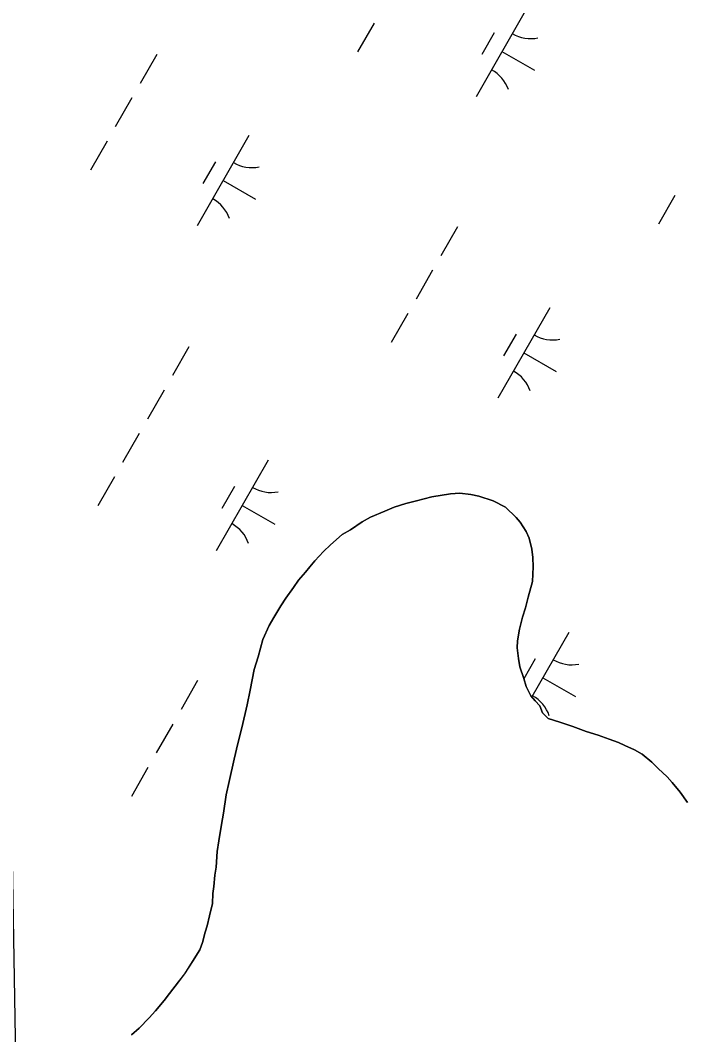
# Model space of a CAD drawing. Extents: x 3930721 to 3950824, y 220441 to 242861.
# Drawn here: x 3940859.6 to 3941177.1, y 224651.9 to 225138.6 of the extents above; entities that cross this region are included whole.
import ezdxf

# ---------------------------------------------------------------- set-up
doc = ezdxf.new("R2010")
doc.units = 0
for name, color, linetype in [('V-GRID-MAJR', 7, 'Continuous'), ('V-TOPO-SHOR', 7, 'Continuous'), ('V-WETL-SWMP', 7, 'Continuous')]:
    doc.layers.add(name, color=color, linetype=linetype)

msp = doc.modelspace()

# ---------------------------------------------------------------- linework, layer by layer
at = {"layer": 'V-GRID-MAJR'}
msp.add_spline([(3940914.45, 221486.32), (3940866.25, 224158.18), (3940756.95, 230218.14), (3940647.64, 236278.08), (3940604.74, 238656.84)], degree=3, dxfattribs=at)
at = {"layer": 'V-TOPO-SHOR'}
for points in [[(3941018.13, 224894.12), (3941023.78, 224897.99), (3941027.81, 224900.24), (3941034.68, 224903.11), (3941039.12, 224904.95), (3941044.77, 224906.8), (3941049.82, 224908.05), (3941057.1, 224909.9), (3941066.19, 224911.37), (3941070.64, 224911.8), (3941075.91, 224911.02), (3941079.75, 224910.23), (3941086.65, 224908.04), (3941092.53, 224905.03), (3941097.61, 224900), (3941099.65, 224897.79), (3941102.5, 224893.35), (3941103.94, 224890.12), (3941105.18, 224884.87), (3941105.6, 224880.82), (3941105.83, 224876.38), (3941105.46, 224869.29), (3941103.48, 224861.8), (3941102.09, 224856.73), (3941100.7, 224852.27), (3941099.31, 224846.4), (3941098.33, 224840.93), (3941098.15, 224837.49), (3941098.78, 224832.43), (3941099.41, 224828.39), (3941101.26, 224822.74), (3941102.49, 224818.9), (3941104.74, 224814.46), (3941106.78, 224812.04), (3941109.01, 224809.63), (3941110.25, 224806.4), (3941113.09, 224803.58), (3941118.56, 224801.79), (3941124.85, 224799.8), (3941131.33, 224797.4), (3941137.01, 224795.61), (3941142.28, 224793.62), (3941146.74, 224792.02), (3941149.78, 224790.62), (3941154.45, 224788.62), (3941158.1, 224786.42), (3941162.77, 224782.6), (3941165.82, 224779.58), (3941170.09, 224775.56), (3941172.53, 224772.94), (3941176.4, 224768.31), (3941179.87, 224763.27)], [(3940913, 224651.8), (3940916.62, 224655.05), (3940921.45, 224659.94), (3940924.47, 224663.39), (3940928.69, 224668.27), (3940931.3, 224671.72), (3940935.52, 224677.21), (3940938.54, 224681.07), (3940942.35, 224686.95), (3940945.76, 224692.64), (3940947.16, 224696.08), (3940948.34, 224701.15), (3940949.34, 224704.19), (3940950.53, 224708.85), (3940951.91, 224714.92), (3940952.09, 224719.58), (3940952.48, 224723.02), (3940953.05, 224728.49), (3940953.64, 224732.33), (3940954.21, 224739.82), (3940954.99, 224744.88), (3940956.16, 224752.78), (3940957.15, 224758.25), (3940958.52, 224766.95), (3940959.9, 224773.43), (3940962.27, 224784.17), (3940964.05, 224791.67), (3940966.03, 224799.16), (3940968.6, 224810.1), (3940969.98, 224817.19), (3940971.96, 224827.11), (3940973.74, 224833.19), (3940976.13, 224841.5), (3940979.13, 224848.19), (3940981.33, 224852.05), (3940984.74, 224857.73), (3940987.15, 224861.38), (3940990.77, 224866.46), (3940993.17, 224869.91), (3940996.59, 224873.77), (3940998.6, 224876.42), (3941001.02, 224879.26), (3941005.24, 224883.73), (3941008.46, 224886.99), (3941014.1, 224891.87), (3941018.13, 224894.12)]]:
    msp.add_lwpolyline(points, dxfattribs=at)
at = {"layer": 'V-WETL-SWMP'}
for p, q in [((3941103.26, 225145.27), (3941078.41, 225101.89)), ((3941029.51, 225137.29), (3941021.56, 225123.41)), ((3941087.12, 225132.62), (3941081.16, 225122.21)), ((3940925.13, 225122.22), (3940917.18, 225108.34)), ((3941090.84, 225123.58), (3941106.46, 225114.63)), ((3940913.2, 225101.4), (3940905.25, 225087.51)), ((3940969.4, 225083.38), (3940944.55, 225039.99)), ((3940901.27, 225080.57), (3940893.32, 225066.69)), ((3940953.26, 225070.73), (3940947.29, 225060.32)), ((3940956.97, 225061.69), (3940972.59, 225052.74)), ((3941173.85, 225054.63), (3941165.9, 225040.74)), ((3941069.47, 225039.56), (3941061.52, 225025.67)), ((3941057.54, 225018.73), (3941049.59, 225004.85)), ((3941113.74, 225000.72), (3941088.89, 224957.33)), ((3941045.61, 224997.9), (3941037.66, 224984.02)), ((3941097.6, 224988.06), (3941091.64, 224977.65)), ((3940940.57, 224982), (3940932.62, 224968.12)), ((3941101.31, 224979.02), (3941116.93, 224970.08)), ((3940928.65, 224961.18), (3940920.69, 224947.29)), ((3940916.72, 224940.35), (3940908.77, 224926.47)), ((3940978.54, 224927.5), (3940953.7, 224884.12)), ((3940904.79, 224919.53), (3940896.84, 224905.64)), ((3940962.41, 224914.85), (3940956.44, 224904.44)), ((3941066.19, 224911.37), (3941057.1, 224909.9)), ((3941070.64, 224911.8), (3941066.19, 224911.37)), ((3941075.91, 224911.02), (3941070.64, 224911.8)), ((3941079.75, 224910.23), (3941075.91, 224911.02)), ((3940966.12, 224905.81), (3940981.74, 224896.86)), ((3941044.77, 224906.8), (3941039.12, 224904.95)), ((3941049.82, 224908.05), (3941044.77, 224906.8)), ((3941057.1, 224909.9), (3941049.82, 224908.05)), ((3941086.64, 224908.04), (3941079.75, 224910.23)), ((3941092.53, 224905.03), (3941086.64, 224908.04)), ((3941034.68, 224903.11), (3941027.81, 224900.24)), ((3941039.12, 224904.95), (3941034.68, 224903.11)), ((3941097.61, 224900), (3941092.53, 224905.03)), ((3941023.78, 224897.99), (3941018.13, 224894.12)), ((3941027.81, 224900.24), (3941023.78, 224897.99)), ((3941099.65, 224897.79), (3941097.61, 224900)), ((3941102.5, 224893.35), (3941099.65, 224897.79)), ((3941014.1, 224891.87), (3941008.46, 224886.99)), ((3941018.13, 224894.12), (3941014.1, 224891.87)), ((3941103.94, 224890.12), (3941102.5, 224893.35)), ((3941008.46, 224886.99), (3941005.24, 224883.73)), ((3941105.18, 224884.87), (3941103.94, 224890.12)), ((3941005.24, 224883.73), (3941001.01, 224879.26)), ((3941105.6, 224880.82), (3941105.18, 224884.87)), ((3940998.6, 224876.42), (3940996.59, 224873.77)), ((3941001.01, 224879.26), (3940998.6, 224876.42)), ((3941105.46, 224869.29), (3941105.83, 224876.38)), ((3941105.83, 224876.38), (3941105.6, 224880.82)), ((3940996.59, 224873.77), (3940993.17, 224869.91)), ((3940993.17, 224869.91), (3940990.76, 224866.46)), ((3941103.48, 224861.8), (3941105.46, 224869.29)), ((3940990.76, 224866.46), (3940987.15, 224861.38)), ((3941102.09, 224856.73), (3941103.48, 224861.8)), ((3940984.74, 224857.73), (3940981.33, 224852.05)), ((3940987.15, 224861.38), (3940984.74, 224857.73)), ((3940981.33, 224852.05), (3940979.13, 224848.19)), ((3941099.31, 224846.4), (3941100.7, 224852.27)), ((3941100.7, 224852.27), (3941102.09, 224856.73)), ((3940979.13, 224848.19), (3940976.13, 224841.5)), ((3941098.33, 224840.93), (3941099.31, 224846.4)), ((3941122.89, 224844.84), (3941105.18, 224813.93)), ((3940976.13, 224841.5), (3940973.74, 224833.19)), ((3941098.14, 224837.49), (3941098.33, 224840.93)), ((3941098.78, 224832.44), (3941098.14, 224837.49)), ((3940973.74, 224833.19), (3940971.95, 224827.11)), ((3941099.41, 224828.39), (3941098.78, 224832.44)), ((3941101.26, 224822.74), (3941099.41, 224828.39)), ((3941106.75, 224832.19), (3941101.29, 224822.65)), ((3940971.95, 224827.11), (3940969.98, 224817.19)), ((3941110.46, 224823.14), (3941126.08, 224814.2)), ((3940944.75, 224821.79), (3940936.8, 224807.9)), ((3941102.49, 224818.9), (3941101.26, 224822.74)), ((3941104.74, 224814.46), (3941102.49, 224818.9)), ((3940969.98, 224817.19), (3940968.6, 224810.1)), ((3941106.78, 224812.04), (3941104.74, 224814.46)), ((3940968.6, 224810.1), (3940966.03, 224799.16)), ((3941109.01, 224809.63), (3941106.78, 224812.04)), ((3941110.25, 224806.4), (3941109.01, 224809.63)), ((3941113.09, 224803.58), (3941110.25, 224806.4)), ((3941118.56, 224801.79), (3941113.09, 224803.58)), ((3940932.82, 224800.96), (3940924.87, 224787.08)), ((3940966.03, 224799.16), (3940964.05, 224791.67)), ((3941124.85, 224799.8), (3941118.56, 224801.79)), ((3941131.33, 224797.4), (3941124.85, 224799.8)), ((3941137.01, 224795.61), (3941131.33, 224797.4)), ((3941142.28, 224793.62), (3941137.01, 224795.61)), ((3941146.74, 224792.02), (3941142.28, 224793.62)), ((3940964.05, 224791.67), (3940962.27, 224784.17)), ((3941149.78, 224790.62), (3941146.74, 224792.02)), ((3941154.44, 224788.62), (3941149.78, 224790.62)), ((3940962.27, 224784.17), (3940959.9, 224773.43)), ((3941158.1, 224786.42), (3941154.44, 224788.62)), ((3941162.77, 224782.6), (3941158.1, 224786.42)), ((3940920.9, 224780.13), (3940912.94, 224766.25)), ((3941165.82, 224779.58), (3941162.77, 224782.6)), ((3941170.09, 224775.56), (3941165.82, 224779.58)), ((3941172.53, 224772.94), (3941170.09, 224775.56)), ((3940959.9, 224773.43), (3940958.51, 224766.95)), ((3941176.4, 224768.31), (3941172.53, 224772.94)), ((3940958.51, 224766.95), (3940957.14, 224758.25)), ((3941179.87, 224763.27), (3941176.4, 224768.31)), ((3940957.14, 224758.25), (3940956.16, 224752.78)), ((3940956.16, 224752.78), (3940954.99, 224744.88)), ((3940954.99, 224744.88), (3940954.21, 224739.82)), ((3940954.21, 224739.82), (3940953.64, 224732.33)), ((3940953.64, 224732.33), (3940953.05, 224728.48)), ((3940953.05, 224728.48), (3940952.47, 224723.02)), ((3940952.47, 224723.02), (3940952.09, 224719.58)), ((3940952.09, 224719.58), (3940951.91, 224714.92)), ((3940951.91, 224714.92), (3940950.53, 224708.85)), ((3940950.53, 224708.85), (3940949.34, 224704.19)), ((3940948.34, 224701.15), (3940947.15, 224696.08)), ((3940949.34, 224704.19), (3940948.34, 224701.15)), ((3940945.76, 224692.64), (3940942.35, 224686.95)), ((3940947.15, 224696.08), (3940945.76, 224692.64)), ((3940942.35, 224686.95), (3940938.53, 224681.07)), ((3940935.52, 224677.21), (3940931.3, 224671.72)), ((3940938.53, 224681.07), (3940935.52, 224677.21)), ((3940928.69, 224668.27), (3940924.47, 224663.39)), ((3940931.3, 224671.72), (3940928.69, 224668.27)), ((3940924.47, 224663.39), (3940921.45, 224659.94)), ((3940921.45, 224659.94), (3940916.62, 224655.05)), ((3940916.62, 224655.05), (3940912.99, 224651.8))]:
    msp.add_line(p, q, dxfattribs=at)
for centre, start, end in [((3941104.77, 225147.43), 239.4279, 280.9715), ((3941077.32, 225099.49), 19.4279, 60.9715), ((3940970.9, 225085.54), 239.4279, 280.9715), ((3940943.45, 225037.6), 19.4279, 60.9715), ((3941115.25, 225002.87), 239.4279, 280.9715), ((3941087.79, 224954.93), 19.4279, 60.9715), ((3940980.05, 224929.66), 239.4279, 280.9715), ((3940952.6, 224881.72), 19.4279, 60.9715), ((3941124.39, 224847), 239.4279, 280.9715), ((3941096.94, 224799.06), 19.4279, 60.9715)]:
    msp.add_arc(centre, 17.62, start, end, dxfattribs=at)

doc.saveas('drawing.dxf')
